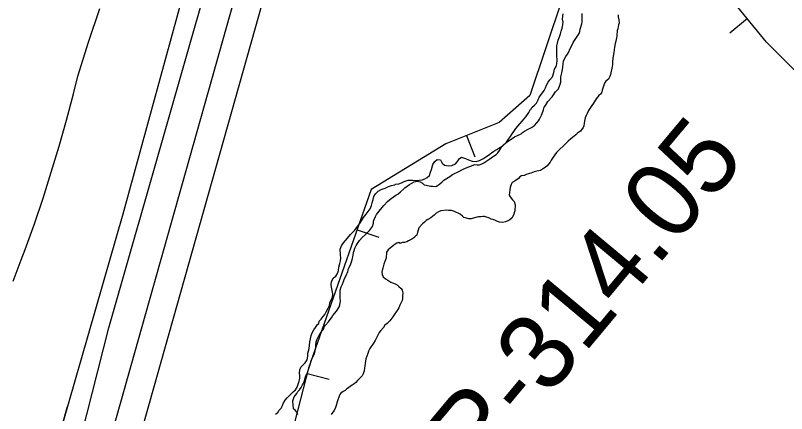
# Model space of a CAD drawing. Extents: x 3180038 to 3217926, y 922069 to 947485.
# Drawn here: x 3190489 to 3191333, y 943881 to 944317 of the extents above; entities that cross this region are included whole.
import ezdxf

# ---------------------------------------------------------------- set-up
doc = ezdxf.new("R2010")
doc.units = 0
for name, color, linetype in [('V-BORW-LINE', 7, 'Continuous'), ('V-LEVE-TOET', 7, 'Continuous'), ('V-RIVR-RANG-IDEN', 7, 'Continuous'), ('V-ROAD-CNTR', 7, 'Continuous'), ('V-SITE-VEGE', 7, 'Continuous'), ('V-SURV-LINE', 7, 'Continuous'), ('V-TOPO-SHOR', 7, 'Continuous')]:
    doc.layers.add(name, color=color, linetype=linetype)

msp = doc.modelspace()

# ---------------------------------------------------------------- linework, layer by layer
at = {"layer": 'V-BORW-LINE'}
for p, q in [((3191290.37, 944313.27), (3191271.02, 944297.44)), ((3190983, 944185.23), (3190992.23, 944162)), ((3190863.33, 944082.33), (3190886.92, 944074.05)), ((3190808.61, 943925), (3190832.82, 943918.76))]:
    msp.add_line(p, q, dxfattribs=at)
for points in [[(3191311.42, 944287.54), (3191261.73, 944348.27)], [(3191087.83, 944334.81), (3191052.4, 944229.05)], [(3191394.23, 944204.72), (3191311.42, 944287.54)], [(3191052.4, 944229.05), (3191018.84, 944199.48)], [(3191018.84, 944199.48), (3190960.28, 944176.21)], [(3190960.28, 944176.21), (3190878.76, 944126.24)], [(3190878.76, 944126.24), (3190810.11, 943930.8)], [(3190810.11, 943930.8), (3190771.5, 943781.05)]]:
    msp.add_lwpolyline(points, dxfattribs=at)
at = {"layer": 'V-LEVE-TOET'}
msp.add_lwpolyline([(3190486.79, 944026.1), (3190495.6, 944049.33), (3190500.08, 944060.73), (3190500.08, 944060.73), (3190510.12, 944088.71), (3190519.66, 944116.87), (3190528.71, 944145.19), (3190537.27, 944173.67), (3190545.33, 944202.29), (3190552.88, 944231.04), (3190557.63, 944250.22), (3190557.63, 944250.22), (3190569.31, 944287.31), (3190581.64, 944324.2)], dxfattribs=at)
at = {"layer": 'V-ROAD-CNTR'}
for points in [[(3190625.45, 945160.42), (3190648.6, 945107.74), (3190677.21, 945031.1), (3190701.89, 944947.58), (3190719.63, 944877.43), (3190730.17, 944802.18), (3190731.3, 944701.49), (3190727.39, 944601.06), (3190714.82, 944503.8), (3190679.66, 944364.28), (3190606.88, 944099.45), (3190509.66, 943760.71), (3190425.23, 943453.62)], [(3190545.99, 943888.38), (3190502.67, 943735.16), (3190502.67, 943735.16), (3190447.29, 943538.46), (3190447.29, 943538.46), (3190379.04, 943300.53), (3190379.04, 943300.53), (3190318.2, 943084.74), (3190318.2, 943084.74), (3190276.82, 942938.33)]]:
    msp.add_lwpolyline(points, dxfattribs=at)
at = {"layer": 'V-SITE-VEGE'}
for points in [[(3190973.02, 944145.42), (3190979.28, 944148.51), (3190984.64, 944150.74), (3190987.31, 944151.86), (3190992.07, 944153.51), (3190994.71, 944153.16), (3190997.08, 944153.4), (3190999.15, 944153.94), (3191002.14, 944155.63), (3191008.43, 944159.91), (3191011.42, 944161.9), (3191015.32, 944164.76), (3191017.13, 944166.48), (3191018.96, 944169.09), (3191021.71, 944173.45), (3191023.82, 944175.46), (3191025.62, 944176.89), (3191027.43, 944178.62), (3191035.51, 944183.73), (3191038.79, 944185.42), (3191042.66, 944187.1), (3191044.46, 944188.53), (3191046.56, 944189.95), (3191050.44, 944192.22), (3191054.32, 944194.19), (3191057.32, 944196.48), (3191060.04, 944199.36), (3191061.85, 944201.38), (3191063.07, 944203.12), (3191064.94, 944207.5), (3191065.88, 944209.54), (3191067.14, 944213.34), (3191068.1, 944216.26), (3191069.32, 944218.3), (3191072.08, 944222.65), (3191076.61, 944227.55), (3191078.14, 944229.88), (3191080.57, 944233.06), (3191082.09, 944234.79), (3191083.6, 944236.53), (3191085.17, 944240.61), (3191086.13, 944243.83), (3191086.21, 944247.37), (3191086.26, 944249.43), (3191087.25, 944253.83), (3191087.93, 944257.64), (3191088.29, 944260.28), (3191088.66, 944263.81), (3191089.03, 944266.75), (3191090.26, 944269.37), (3191091.8, 944271.69), (3191093.62, 944274.3), (3191094.55, 944276.05), (3191094.56, 944276.34), (3191096.42, 944280.43), (3191098.58, 944284.5), (3191099.82, 944287.12), (3191101.34, 944289.15), (3191106.24, 944296.99), (3191107.17, 944299.03), (3191107.53, 944301.68), (3191109.14, 944307.53), (3191109.49, 944309.88), (3191109.59, 944314), (3191109.64, 944316.36), (3191109.7, 944318.71)], [(3191148.86, 944317.5), (3191148.8, 944315.15), (3191149.61, 944311.88), (3191150.12, 944308.34), (3191149.48, 944306.29), (3191148.5, 944302.19), (3191147.86, 944300.14), (3191147.44, 944294.55), (3191147.09, 944292.2), (3191146.41, 944288.68), (3191145.76, 944286.04), (3191144.78, 944281.94), (3191144.42, 944279), (3191144.06, 944276.36), (3191143.72, 944274.3), (3191143.02, 944269.61), (3191142.94, 944266.37), (3191142.87, 944263.13), (3191142.52, 944260.78), (3191140.55, 944252.28), (3191139.9, 944249.93), (3191138.36, 944247.02), (3191135.66, 944244.73), (3191133.84, 944242.71), (3191133.2, 944240.37), (3191131.3, 944234.81), (3191130.96, 944232.76), (3191130.65, 944232.47), (3191130.65, 944232.18), (3191129.73, 944230.73), (3191127.92, 944229), (3191124.89, 944225.53), (3191121.84, 944220.89), (3191120.01, 944218.28), (3191116.64, 944212.76), (3191115.09, 944209.56), (3191113.85, 944207.23), (3191112.91, 944204.6), (3191112.24, 944201.08), (3191111.89, 944199.03), (3191111.24, 944196.09), (3191110.6, 944194.05), (3191107.85, 944189.99), (3191106.06, 944188.85), (3191104.25, 944187.42), (3191102.75, 944185.98), (3191099.14, 944183.12), (3191096.75, 944181.41), (3191094.33, 944179.1), (3191092.52, 944177.38), (3191091.02, 944175.94), (3191089.51, 944174.5), (3191084.69, 944169.9), (3191084.08, 944169.33), (3191082.58, 944167.89), (3191081.67, 944166.73), (3191079.54, 944164.13), (3191077.71, 944161.52), (3191077.1, 944160.65), (3191075.58, 944158.33), (3191074.64, 944156.29), (3191071.31, 944152.24), (3191069.2, 944150.52), (3191067.11, 944149.1), (3191064.11, 944147.11), (3191062.05, 944146.86)], [(3190793.66, 943886.19), (3190792.98, 943895.05), (3190793.62, 943897.1), (3190794.56, 943899.43), (3190796.07, 943901.16), (3190797.3, 943903.2), (3190798.53, 943905.23), (3190800.34, 943907.25), (3190802.16, 943909.57), (3190803.71, 943912.48), (3190805.25, 943915.39), (3190806.21, 943918.9), (3190807.18, 943922.41), (3190808.71, 943924.73), (3190809.35, 943927.08), (3190811.89, 943934.68), (3190812.54, 943937.32), (3190813.18, 943939.36), (3190815.34, 943943.73), (3190816.58, 943946.36), (3190817.55, 943949.87), (3190818.2, 943952.51), (3190818.28, 943955.75), (3190818.37, 943959.58), (3190819.3, 943961.62), (3190820.55, 943964.83), (3190823.01, 943968.9), (3190825.13, 943971.5), (3190826.36, 943973.53), (3190827.3, 943975.87), (3190828.82, 943977.89), (3190831.85, 943981.65), (3190833.67, 943983.97), (3190835.19, 943985.7), (3190836.72, 943988.32), (3190840.67, 943993.23), (3190844.03, 943998.16), (3190844.71, 944002.27), (3190845.06, 944004.62), (3190844.83, 944007.28), (3190844.93, 944011.4), (3190844.74, 944016.12), (3190845.72, 944019.93), (3190847.26, 944022.84), (3190849.14, 944027.8), (3190850.39, 944030.43), (3190852.23, 944033.63), (3190852.56, 944035.09), (3190853.17, 944035.96), (3190853.52, 944038.6), (3190854.46, 944040.94), (3190856.62, 944045.02), (3190857.9, 944049.4), (3190858.9, 944054.39), (3190859.27, 944057.33), (3190859.91, 944059.67), (3190860.85, 944062.01), (3190862.39, 944064.92), (3190864.54, 944068.4), (3190866.06, 944070.43), (3190868.78, 944073.61), (3190872.1, 944076.77), (3190873.61, 944078.21), (3190875.42, 944079.94), (3190876.92, 944081.37), (3190880.27, 944085.71), (3190881.24, 944089.52), (3190881.29, 944091.59), (3190881.93, 944093.63), (3190883.47, 944096.84), (3190884.7, 944098.87), (3190887.44, 944102.64), (3190890.78, 944106.69), (3190892.59, 944108.7), (3190896.53, 944113.03), (3190898.64, 944115.05), (3190900.73, 944116.47), (3190905.83, 944120.18), (3190907.92, 944121.31), (3190910.92, 944123.6), (3190913.93, 944126.47), (3190915.45, 944128.21), (3190918.14, 944129.91), (3190920.54, 944131.62), (3190925.62, 944134.74), (3190929.18, 944135.54), (3190932.39, 944134.59), (3190934.72, 944133.06), (3190936.74, 944131.54), (3190938.79, 944130.9), (3190943.78, 944129.9), (3190945.84, 944129.85), (3190949.37, 944129.47), (3190951.45, 944130.6), (3190953.55, 944132.03), (3190956.56, 944134.61), (3190958.07, 944136.34), (3190964.66, 944140.6), (3190967.65, 944142.6), (3190969.74, 944143.73), (3190973.02, 944145.42)], [(3191062.05, 944146.86), (3191059.97, 944146.32), (3191057, 944145.51), (3191054.33, 944144.68), (3191050.76, 944143.3), (3191048.39, 944142.76), (3191046.01, 944141.64), (3191043.35, 944141.11), (3191041.55, 944139.98), (3191039.74, 944138.25), (3191036.15, 944135.68), (3191033.16, 944133.99), (3191031.93, 944131.66), (3191030.97, 944128.44), (3191030.32, 944126.1), (3191029.96, 944123.16), (3191029.59, 944119.92), (3191030.72, 944118.13), (3191033.3, 944115.12), (3191035.03, 944113.31), (3191036.12, 944109.46), (3191035.97, 944102.98), (3191034.38, 944098.3), (3191032.53, 944094.81), (3191030.43, 944093.09), (3191028.34, 944091.96), (3191025.66, 944090.84), (3191022.41, 944090.33), (3191019.18, 944090.7), (3191016.83, 944091.35), (3191014.79, 944092.28), (3191012.17, 944093.52), (3191010.12, 944093.86), (3191007.49, 944095.1), (3191004.86, 944096.05), (3191002.82, 944096.68), (3191000.75, 944096.73), (3190998.69, 944096.49), (3190996.32, 944096.25), (3190994.25, 944096), (3190988.02, 944094.09), (3190985.66, 944094.14), (3190983.03, 944094.79), (3190980.1, 944095.74), (3190978.67, 944097.25), (3190976.06, 944099.38), (3190974.02, 944100.31), (3190971.98, 944100.94), (3190969.94, 944102.17), (3190966.43, 944103.14), (3190963.19, 944103.21), (3190961.14, 944103.85), (3190954.93, 944102.82), (3190952.54, 944101.7), (3190949.86, 944100.29), (3190947.75, 944098.27), (3190945.95, 944096.84), (3190944.14, 944095.41), (3190940.86, 944093.42), (3190939.06, 944092.29), (3190936.96, 944090.57), (3190934.86, 944088.85), (3190930.92, 944084.23), (3190929.98, 944081.89), (3190929.33, 944079.55), (3190928.67, 944076.33), (3190926.87, 944074.9), (3190925.36, 944073.46), (3190923.26, 944072.03), (3190919.68, 944070.05), (3190917.59, 944068.93), (3190915.22, 944068.39), (3190913.15, 944068.15), (3190911.08, 944067.61), (3190910.48, 944067.32), (3190909.03, 944068.24), (3190906.95, 944067.41), (3190904.86, 944066.57), (3190903.06, 944065.14), (3190899.76, 944062.57), (3190897.35, 944060.27), (3190895.52, 944057.66), (3190895.07, 944051.18), (3190893.51, 944047.39), (3190892.56, 944044.76), (3190891.28, 944040.08), (3190890.63, 944037.73), (3190890.29, 944035.68), (3190890.82, 944033.31), (3190891.94, 944030.63), (3190894.54, 944028.51), (3190896.86, 944026.98), (3190900.05, 944024.84), (3190902.1, 944024.2), (3190905.02, 944022.96), (3190907.34, 944021.72), (3190909.08, 944020.21), (3190911.39, 944018.09), (3190912.52, 944016), (3190913.33, 944013.04), (3190913.32, 944012.45)], [(3190913.32, 944012.45), (3190912.97, 944010.4), (3190912.89, 944006.86), (3190912.55, 944004.81), (3190910.07, 943999.56), (3190908.82, 943996.64), (3190907.28, 943994.02), (3190906.07, 943992.29), (3190903.93, 943989.1), (3190902.41, 943987.07), (3190900.28, 943984.17), (3190899.05, 943982.43), (3190896.34, 943979.84), (3190893.65, 943977.84), (3190892.11, 943975.23), (3190889.08, 943971.76), (3190887.56, 943969.74), (3190884.79, 943964.79), (3190882.94, 943961), (3190881.39, 943958.09), (3190879.87, 943956.07), (3190878.65, 943954.33), (3190877.13, 943952.3), (3190875.89, 943949.38), (3190874.94, 943946.75), (3190873.99, 943943.83), (3190873.03, 943940.9), (3190872.39, 943938.56), (3190872.03, 943935.92), (3190871.68, 943933.27), (3190871.32, 943930.63), (3190870.96, 943927.99), (3190869.99, 943924.47), (3190868.77, 943922.44), (3190866.65, 943920.13), (3190865.15, 943918.7), (3190863.64, 943917.26), (3190861.82, 943915.24), (3190860.02, 943913.8), (3190857.92, 943912.09), (3190856.12, 943910.95), (3190854.02, 943909.23), (3190852.22, 943908.09), (3190850.12, 943906.38), (3190848.03, 943905.25), (3190845.63, 943903.53), (3190844.42, 943901.8), (3190843.17, 943898.88), (3190842.22, 943896.25), (3190841.26, 943893.03), (3190840.62, 943890.98), (3190839.66, 943887.76), (3190838.12, 943884.56), (3190836.89, 943882.52), (3190834.77, 943879.92)], [(3190798.52, 943879.89), (3190797.4, 943882.57), (3190795.69, 943884.67), (3190793.66, 943886.19)]]:
    msp.add_lwpolyline(points, dxfattribs=at)
at = {"layer": 'V-SURV-LINE'}
for points in [[(3190290.82, 942781.45), (3190760.65, 944446.04)], [(3190789.52, 944437.88), (3190319.69, 942773.3)]]:
    msp.add_lwpolyline(points, dxfattribs=at)
at = {"layer": 'V-TOPO-SHOR'}
for points in [[(3190338.2, 943052.88), (3190360.16, 943120.43), (3190399, 943250.49), (3190461.49, 943492.01), (3190537.5, 943762.24), (3190591.55, 943975.06), (3190719.91, 944424.32), (3190750.31, 944545.93), (3190762.13, 944611.8), (3190768.89, 944684.42), (3190770.58, 944755.36), (3190765.51, 944827.99), (3190763.82, 944861.77), (3190758.75, 944892.17), (3190752, 944925.95), (3190736.8, 944969.86), (3190706.4, 945064.44), (3190679.37, 945132)], [(3190943.6, 944145.39), (3190944.73, 944148.21), (3190946.28, 944153.52), (3190948.32, 944156.85), (3190951.04, 944158.93), (3190954.59, 944158.67), (3190956.3, 944155.24), (3190959.09, 944153.04), (3190963.35, 944152.23), (3190967.09, 944152.49), (3190970.88, 944154.54), (3190973.25, 944156.8), (3190974.93, 944159.97), (3190977.64, 944161.69), (3190982.06, 944160.33), (3190985.05, 944158.84), (3190989.29, 944157.32), (3190993.55, 944156.86), (3190997.14, 944157.84), (3191000.74, 944159.72), (3191004, 944161.96), (3191007.07, 944163.84), (3191010.34, 944166.44), (3191013.05, 944168.15), (3191016.13, 944170.22), (3191019.55, 944172.1), (3191022.27, 944173.81), (3191024.45, 944175.9), (3191026.64, 944178.16), (3191029.04, 944181.49), (3191031.24, 944184.29), (3191033.09, 944187.09), (3191034.75, 944189.91), (3191036.97, 944193.06), (3191039.34, 944195.67), (3191041.54, 944198.29), (3191043.92, 944201.09), (3191045.94, 944203.53), (3191047.95, 944205.8), (3191051.27, 944210.53), (3191052.76, 944213.35), (3191053.3, 944213.87), (3191054.6, 944215.97), (3191057.33, 944218.4), (3191059.7, 944220.66), (3191061.56, 944224.36), (3191062.7, 944227.18), (3191065.09, 944230.51), (3191067.86, 944234.72), (3191069.35, 944237.35), (3191070.67, 944240.53), (3191072.35, 944243.87), (3191074.37, 944246.32), (3191076.94, 944249.64), (3191078.47, 944254.24), (3191079.45, 944257.77), (3191081.12, 944260.76), (3191081.72, 944263.78), (3191082.17, 944267.5), (3191081.94, 944273.21), (3191082.02, 944276.23), (3191081.75, 944280.16), (3191081.83, 944283.54), (3191082.44, 944286.55), (3191083.22, 944289.74), (3191084.73, 944293.27), (3191085.7, 944296.45), (3191086.66, 944299.63), (3191087.8, 944302.63), (3191088.42, 944306.36), (3191088.67, 944309.38), (3191088.21, 944312.6), (3191088.29, 944315.8), (3191088.89, 944318.45)], [(3190774.06, 943880.29), (3190776.43, 943882.37), (3190778.1, 943885), (3190780.28, 943887.09), (3190781.78, 943890.08), (3190782.91, 943892.9), (3190784.76, 943895.71), (3190786.6, 943898.34), (3190788.79, 943900.6), (3190791.33, 943902.68), (3190793.52, 943904.76), (3190795.89, 943907.2), (3190797.56, 943909.83), (3190798.88, 943913.19), (3190799.85, 943916.55), (3190800.46, 943919.56), (3190800.7, 943922.58), (3190800.24, 943925.62), (3190800.68, 943928.99), (3190801.64, 943932), (3190804.19, 943934.43), (3190806.55, 943936.51), (3190808.59, 943940.03), (3190809.57, 943943.74), (3190809.48, 943947.31), (3190810.67, 943952.44), (3190811.1, 943955.64), (3190811.73, 943959.72), (3190812.33, 943962.73), (3190813.13, 943966.45), (3190814.27, 943969.45), (3190816.13, 943972.8), (3190817.8, 943975.43), (3190820, 943978.4), (3190821.28, 943979.62), (3190821.87, 943982.1), (3190823.89, 943984.54), (3190826.08, 943987.16), (3190827.92, 943989.61), (3190829.41, 943992.43), (3190831.65, 943996.47), (3190833.14, 943999.29), (3190833.38, 944002.31), (3190834.88, 944005.48), (3190836.37, 944008.29), (3190836.65, 944012.2), (3190836.2, 944015.95), (3190835.39, 944019.53), (3190834.94, 944022.75), (3190835.18, 944025.77), (3190837.41, 944029.46), (3190840.12, 944031.35), (3190841.97, 944034.34), (3190842.94, 944037.7), (3190843.38, 944041.25), (3190844.36, 944045.14), (3190844.97, 944048.16), (3190845.4, 944051.53), (3190845.12, 944054.57), (3190844.74, 944060.99), (3190846.24, 944064.51), (3190848.28, 944067.85), (3190850.66, 944070.64), (3190852.85, 944072.91), (3190855.97, 944076.93), (3190858.53, 944079.54), (3190860.72, 944081.8), (3190863.84, 944085.83), (3190866.23, 944088.97), (3190868.08, 944091.96), (3190870.48, 944095.64), (3190873.06, 944099.14), (3190875.44, 944102.11), (3190877.48, 944105.27), (3190879.16, 944108.61), (3190879.94, 944111.63), (3190880.74, 944115.17), (3190881.71, 944118.71), (3190883.38, 944121.52), (3190886.48, 944124.47), (3190889.73, 944126.35), (3190893.86, 944127.86), (3190897.81, 944129.55), (3190900.87, 944130.72), (3190904.45, 944131.53), (3190905.35, 944132.04), (3190909.1, 944132.49), (3190911.98, 944133.67), (3190914.69, 944135.21), (3190919.35, 944136.52), (3190924.16, 944136.59), (3190927.18, 944136.16), (3190931.1, 944136.42), (3190934.49, 944136.7), (3190937.37, 944138.06), (3190940.08, 944139.59), (3190942.62, 944141.67), (3190943.6, 944145.39)]]:
    msp.add_lwpolyline(points, dxfattribs=at)

# ---------------------------------------------------------------- texts
at = {"layer": 'V-RIVR-RANG-IDEN'}
msp.add_text('R-314.05', height=83, rotation=50.16588, dxfattribs=at).set_placement((3190997.14, 943808.71))

doc.saveas('drawing.dxf')
